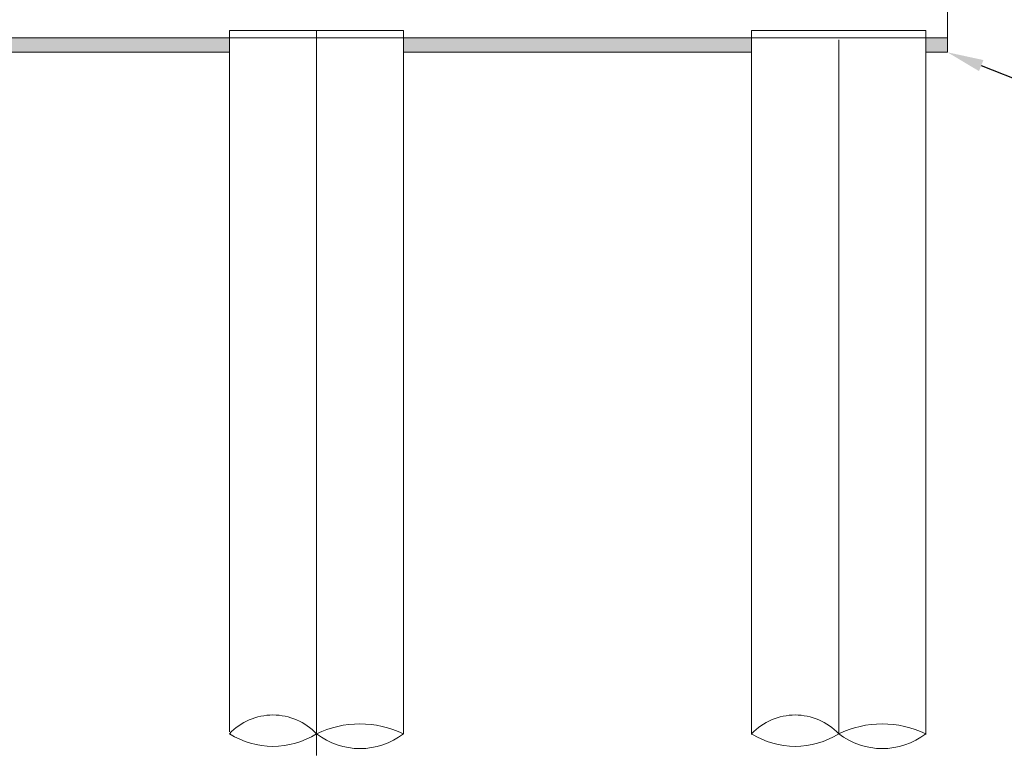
# Model space of a CAD drawing. Header units: millimetres. Extents: x -20950785 to 389010297, y -11535949 to 14056629.
# Tile 277 of 654: x 13487478 to 13501053, y -410322 to -400105. Entities that reach past the tile are written whole.
import ezdxf
from ezdxf import colors
from ezdxf.entities.mleader import LeaderData, LeaderLine
from ezdxf.math import Vec2, Vec3

# ---------------------------------------------------------------- set-up
doc = ezdxf.new("R2010")
doc.units = ezdxf.units.MM
doc.header["$LTSCALE"] = 60
doc.header["$MEASUREMENT"] = 0
doc.layers.add('TEXT', color=7, linetype='Continuous')

msp = doc.modelspace()

# ---------------------------------------------------------------- hatches: boundary and pattern name
at = {"linetype": 'Continuous', "lineweight": 9}
h = msp.add_hatch(dxfattribs=at)
h.set_pattern_fill('AR-CONC', scale=50, style=0)
h.set_pattern_definition([(50, (13448425.78, -488461.5), (358.6301, -31.3761), [37.5, -412.5]), (355, (13448425.78, -488461.5), (-69.3757, 376.0961), [30, -330]), (100.4514, (13448455.67, -488464.1), (289.2547, 344.7198), [31.8701, -350.571]), (46.1842, (13448425.8, -488361.5), (533.6205, -82.7595), [56.25, -618.75]), (96.6356, (13448470.25, -488368.4), (467.3314, 487.059), [47.805, -525.8565]), (351.1842, (13448425.8, -488361.5), (467.331, 487.0593), [45, -495]), (21, (13448475.78, -488386.5), (298.4535, -201.30945), [37.5, -412.5]), (326, (13448475.78, -488386.5), (121.6577, 362.575), [30, -330]), (71.4514, (13448500.65, -488403.28), (420.1113, 161.2652), [31.8701, -350.571]), (37.5, (13448425.78, -488461.5), (6.07993, 166.44693), [0, -326, 0, -335, 0, -331.25]), (7.5, (13448425.78, -488461.5), (131.53477, 197.20586), [0, -191, 0, -318.5, 0, -126.25]), (327.5, (13448314.28, -488461.5), (266.91122, -11.27744), [0, -125, 0, -390, 0, -517.5]), (317.5, (13448264.28, -488461.5), (291.5931, 50.0525), [0, -162.5, 0, -259, 0, -367.5])])
h.paths.add_polyline_path([(13492769.83, -400355.45), (13497569.83, -400355.45), (13497569.83, -400555.45), (13492769.83, -400555.45)])
h.paths.add_polyline_path([(13499969.83, -400355.45), (13500269.83, -400355.45), (13500269.83, -400555.45), (13499969.83, -400555.45)])
h.paths.add_polyline_path([(13485569.83, -400355.45), (13490369.83, -400355.45), (13490369.83, -400555.45), (13485569.83, -400555.45)])
h.paths.add_polyline_path([(13482869.83, -400355.45), (13483169.83, -400355.45), (13483169.83, -400555.45), (13482869.83, -400555.45)])

# ---------------------------------------------------------------- linework, layer by layer
at = {"color": 7, "linetype": 'Continuous', "lineweight": 9}
for p, q in [((13500269.83, -400555.45), (13500269.83, -396955.45)), ((13490369.83, -400255.45), (13492769.83, -400255.45)), ((13490369.83, -400255.45), (13490369.83, -400475.49)), ((13497569.83, -400255.45), (13499969.83, -400255.45)), ((13497569.83, -409125.5), (13497569.83, -400255.45)), ((13499969.83, -409125.5), (13499969.83, -400255.45)), ((13482869.83, -400355.45), (13500269.83, -400355.45)), ((13490369.83, -409125.5), (13490369.83, -400355.45)), ((13485569.83, -400555.45), (13490369.83, -400555.45)), ((13492769.83, -400555.45), (13497569.83, -400555.45)), ((13499969.83, -400555.45), (13500269.83, -400555.45)), ((13500269.83, -400479.25), (13500269.83, -400555.45)), ((13491569.83, -410255.45), (13491569.83, -407855.45)), ((13490369.83, -409930.37), (13490369.83, -409125.5)), ((13497569.83, -409965.33), (13497569.83, -409125.5)), ((13499969.83, -409965.33), (13499969.83, -409125.5))]:
    msp.add_line(p, q, dxfattribs=at)
at = {"color": 7, "linetype": 'Continuous', "lineweight": 9, "ltscale": 20}
for p, q in [((13492769.83, -409125.5), (13492769.83, -400255.45)), ((13492769.83, -409956.17), (13492769.83, -409125.5))]:
    msp.add_line(p, q, dxfattribs=at)
at = {"color": 7, "linetype": 'Continuous', "lineweight": 9, "ltscale": 2}
msp.add_circle((13500903, -376200.45), 347474.95, dxfattribs=at)
at = {"color": 7, "linetype": 'Continuous', "lineweight": 9}
for centre, radius, start, end in [((13490969.83, -410521.56), 824.41, 43.298588, 136.701412), ((13492169.83, -411212.45), 1392.2, 64.47076, 115.52924), ((13498169.83, -410521.56), 824.41, 43.298588, 136.701412), ((13499369.83, -411212.45), 1392.2, 64.47076, 115.52924), ((13490969.83, -409006.38), 1123.43, 237.718709, 302.281291), ((13492169.83, -409177.13), 983.31, 232.39741, 307.60259), ((13498169.83, -409006.38), 1123.43, 237.718709, 302.281291), ((13499369.83, -409177.13), 983.31, 232.39741, 307.60259)]:
    msp.add_arc(centre, radius, start, end, dxfattribs=at)
at = {"layer": 'TEXT', "color": 7, "linetype": 'Continuous', "lineweight": 9, "ltscale": 1000}
for p, q in [((13491569.83, -409125.5), (13491569.83, -400255.45)), ((13491569.83, -409125.5), (13491569.83, -400355.45)), ((13491569.83, -409125.5), (13491569.83, -400455.45)), ((13498769.83, -409125.5), (13498769.83, -400381.25)), ((13491569.83, -409956.17), (13491569.83, -409125.5)), ((13491569.83, -409930.37), (13491569.83, -409125.5)), ((13491569.83, -409930.37), (13491569.83, -409125.5)), ((13498769.83, -409956.17), (13498769.83, -409125.5))]:
    msp.add_line(p, q, dxfattribs=at)

# ---------------------------------------------------------------- leaders
at = {"color": 7, "linetype": 'Continuous', "lineweight": 9, "ltscale": 2}
ml = msp.add_multileader_mtext('Standard', dxfattribs=at)
ml.set_content('{\\fTimes New Roman|b0|i0|c0|p18;\\C256;150mm thick PCC}', color=7)
ml.set_leader_properties()
ml.build(insert=Vec2(0, 0))
ml.multileader.update_dxf_attribs({"text_right_attachment_type": 6, "dogleg_length": 0.36, "arrow_head_size": 500})
ctx = ml.context
ctx.base_point, ctx.char_height, ctx.arrow_head_size, ctx.landing_gap_size, ctx.plane_origin = Vec3(13502715.19, -401519.34), 1000, 500, 0.09, Vec3(13500269.83, -400555.45)
ctx.right_attachment = 6
notes = []
notes.append((ctx, [(0, (1, 1, 0), (13502714.83, -401519.34), (1, 0), 0.36, [(0, [(13500269.83, -400555.45)], 0, [])])]))
ctx.mtext.insert, ctx.mtext.flow_direction = Vec3(13502715.28, -401008.17), 5
for ctx, leaders in notes:
    for number, flags, end, landing, length, lines in leaders:
        leader = LeaderData()
        leader.index, (leader.has_last_leader_line, leader.has_dogleg_vector, leader.attachment_direction) = number, flags
        leader.last_leader_point, leader.dogleg_vector, leader.dogleg_length = Vec3(end), Vec3(landing), length
        for number, points, colour, breaks in lines:
            line = LeaderLine()
            line.index, line.vertices, line.color, line.breaks = number, Vec3.list(points), colors.encode_raw_color(colour), breaks
            leader.lines.append(line)
        ctx.leaders.append(leader)

doc.saveas('drawing.dxf')
